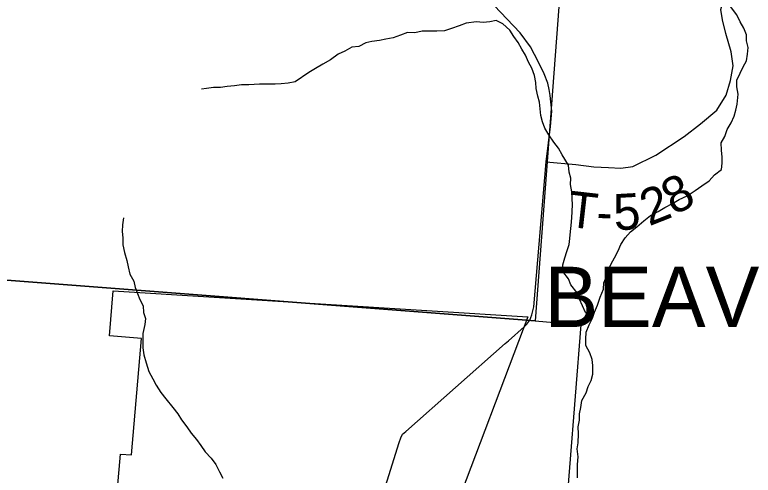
# Model space of a CAD drawing. Extents: x 1578669 to 1989827, y 208020 to 553079.
# Drawn here: x 1873597 to 1879728, y 376534 to 380354 of the extents above; entities that cross this region are included whole.
import ezdxf

# ---------------------------------------------------------------- set-up
doc = ezdxf.new("R2010")
doc.units = 0
for name, color, linetype in [('GM_X_Corporation', 7, 'Continuous'), ('GM_X_Corporation_Text', 7, 'Continuous'), ('GM_X_Minor_River', 7, 'Continuous'), ('GM_X_Section', 7, 'Continuous'), ('GM_X_State_Route', 7, 'Continuous'), ('GM_X_Township_Road', 7, 'Continuous'), ('GM_X_Township_Road_Text', 7, 'Continuous')]:
    doc.layers.add(name, color=color, linetype=linetype)

msp = doc.modelspace()

# ---------------------------------------------------------------- linework, layer by layer
at = {"layer": 'GM_X_Corporation'}
msp.add_lwpolyline([(1874425.1, 376137.6), (1874474.7, 376709.6), (1874564.4, 376701.8), (1874648.2, 377667.2), (1874382.2, 377690.3), (1874414.7, 378064.9), (1877857.4, 377848.8), (1877227.7, 376188.1)], dxfattribs=at)
at = {"layer": 'GM_X_Minor_River'}
for points in [[(1878339, 377611.1), (1878336.9, 377661.2), (1878340.8, 377721.3), (1878366.6, 377781.5), (1878392.5, 377835.6), (1878410.4, 377887.7), (1878434.3, 377943.8), (1878458.1, 378010), (1878486, 378078.1), (1878487.8, 378130.2), (1878509.7, 378182.3), (1878527.6, 378236.5), (1878547.5, 378286.6), (1878577.3, 378336.7), (1878607.2, 378394.9), (1878629.1, 378449), (1878665, 378503.1), (1878708.8, 378553.3), (1878762.7, 378593.5), (1878820.6, 378643.6), (1878874.5, 378689.8), (1878938.4, 378722), (1878994.3, 378756.1), (1879058.2, 378788.3), (1879114.1, 378820.4), (1879178, 378852.6), (1879245.8, 378894.8), (1879301.7, 378934.9), (1879361.6, 378975.1), (1879407.5, 379025.2), (1879465.4, 379069.4), (1879471.2, 379123.5), (1879469.1, 379173.6), (1879465, 379231.7), (1879462.9, 379291.8), (1879492.8, 379343.9), (1879512.6, 379402), (1879544.5, 379456.2), (1879570.4, 379512.3), (1879584.2, 379562.4), (1879594.1, 379612.5), (1879604, 379696.6), (1879591.8, 379756.7), (1879591.7, 379812.8), (1879619.6, 379870.9), (1879645.4, 379921.1), (1879673.3, 379971.2), (1879679.2, 380027.3), (1879687.1, 380081.4), (1879673, 380137.5), (1879670.9, 380187.5), (1879650.8, 380241.6), (1879620.6, 380295.6), (1879590.5, 380353.6), (1879540.4, 380423.7)], [(1878390.3, 377831), (1878334.4, 377883.6), (1878310.3, 377939.6), (1878286.2, 377993.6), (1878266.1, 378045.7), (1878214, 378113.7), (1878193.9, 378163.8), (1878145.8, 378223.8), (1878145.7, 378279.9), (1878163.5, 378336), (1878181.4, 378390.1), (1878199.3, 378448.2), (1878205.2, 378498.3), (1878211, 378556.4), (1878214.9, 378606.5), (1878222.8, 378668.6), (1878226.6, 378776.8), (1878222.3, 378885), (1878210.2, 378947.1), (1878212.1, 378999.1), (1878200, 379049.2), (1878193.9, 379107.3), (1878141.7, 379191.3), (1878111.6, 379247.4), (1878071.5, 379297.4), (1878031.4, 379357.4), (1877997.3, 379413.5), (1877977.2, 379465.5), (1877965.1, 379519.6), (1877959, 379573.6), (1877952.8, 379629.7), (1877940.7, 379679.8), (1877926.6, 379741.9), (1877922.5, 379791.9), (1877912.4, 379850), (1877890.3, 379910.1), (1877862.2, 379962.1), (1877836.1, 380018.1), (1877808, 380068.2), (1877775.8, 380124.2), (1877739.8, 380174.2), (1877707.7, 380226.2), (1877649.6, 380280.2), (1877593.5, 380306.2), (1877539.6, 380296.1), (1877485.6, 380290), (1877431.6, 380295.9), (1877343.7, 380283.7), (1877285.8, 380261.6), (1877221.8, 380239.5), (1877165.9, 380221.3), (1877102, 380219.2), (1877044, 380217.1), (1876980, 380217), (1876918.1, 380204.9), (1876856.1, 380206.8), (1876798.2, 380184.7), (1876738.2, 380162.5), (1876676.3, 380150.4), (1876624.3, 380140.3), (1876562.4, 380132.2), (1876510.4, 380120.1), (1876454.5, 380091.9), (1876394.6, 380085.8), (1876336.7, 380051.7), (1876282.7, 380027.6), (1876216.9, 379979.4), (1876153, 379945.2), (1876093.1, 379909), (1876039.2, 379874.9), (1875925.4, 379798.6), (1875867.4, 379786.5), (1875809.5, 379782.4), (1875757.5, 379778.3), (1875627.6, 379778.1), (1875539.6, 379773.9), (1875479.6, 379773.8), (1875421.7, 379765.7), (1875359.7, 379757.6), (1875305.8, 379751.5), (1875245.8, 379749.4), (1875189.8, 379743.3), (1875145.9, 379737.2)], [(1874500.5, 378668.4), (1874490.6, 378610.3), (1874488.7, 378556.2), (1874492.8, 378502.1), (1874493, 378444), (1874507.1, 378382), (1874527.2, 378313.9), (1874539.3, 378261.8), (1874551.5, 378201.8), (1874585.6, 378143.7), (1874595.7, 378091.6), (1874635.9, 377991.5), (1874664, 377939.5), (1874666.1, 377883.4), (1874682.2, 377833.4), (1874676.3, 377783.3), (1874660.5, 377709.1), (1874658.6, 377649), (1874658.7, 377590.9), (1874668.8, 377532.8), (1874687, 377464.8), (1874709.1, 377394.7), (1874743.2, 377332.6), (1874769.3, 377280.6), (1874809.5, 377220.5), (1874851.6, 377168.5), (1874907.7, 377094.5), (1874951.8, 377042.5), (1874981.9, 376992.5), (1875026, 376936.4), (1875062.1, 376882.4), (1875104.2, 376830.4), (1875140.3, 376780.4), (1875176.4, 376728.3), (1875228.5, 376676.3), (1875266.6, 376622.3), (1875296.7, 376562.3), (1875322.8, 376508.2)], [(1878269.4, 376513.2), (1878269.2, 376623.4), (1878273, 376687.5), (1878266.9, 376751.6), (1878274.8, 376803.7), (1878276.6, 376877.8), (1878274.5, 376935.9), (1878286.4, 376990), (1878286.3, 377044.1), (1878296.2, 377096.2), (1878304, 377154.3), (1878341.9, 377216.5), (1878357.8, 377268.6), (1878381.6, 377318.7), (1878395.5, 377370.8), (1878397.4, 377442.9), (1878389.3, 377493), (1878371.1, 377549.1), (1878339, 377611.1)]]:
    msp.add_lwpolyline(points, dxfattribs=at)
at = {"layer": 'GM_X_Section'}
for points in [[(1873014.1, 383593.2), (1878320.9, 383174.9), (1877916.5, 377814.1), (1873059.5, 378188.8), (1872549.6, 378224.5)], [(1873059.5, 378188.8), (1877916.5, 377814.1), (1878296.4, 377780.8), (1877874, 372455.9), (1872675.1, 372845.9)]]:
    msp.add_lwpolyline(points, close=True, dxfattribs=at)
at = {"layer": 'GM_X_State_Route'}
for points in [[(1877668.6, 377626), (1877694.7, 377649.1), (1877825, 377764.5), (1877847.4, 377786.2), (1877871.8, 377820), (1877890.5, 377863.8), (1877907.4, 377929.8), (1878007.6, 379135.1), (1878043.7, 379428.1), (1878055.4, 379554.3), (1878043.1, 379684.9), (1878033.7, 379735.1), (1878022.4, 379785.4), (1877993.4, 379864), (1877944.6, 379961), (1877878.2, 380088.2), (1877791.5, 380203.7), (1877680.9, 380319.5), (1877580.1, 380427.2), (1877501.2, 380522.5), (1877452.1, 380595.4), (1877346.3, 380773.3), (1876982.9, 381441)], [(1876348.6, 375405.9), (1876466.2, 375779.6), (1876788.2, 376803.9), (1876800.7, 376843.8), (1876815.1, 376873.7), (1876843.5, 376895.4), (1877668.6, 377626)]]:
    msp.add_lwpolyline(points, dxfattribs=at)
at = {"layer": 'GM_X_Township_Road'}
msp.add_lwpolyline([(1878007.6, 379135.1), (1878254.4, 379111.2), (1878404.6, 379092.5), (1878524.9, 379088.1), (1878629, 379081.8), (1878727.2, 379095.4), (1878919.8, 379188.9), (1879154.7, 379344.4), (1879291.2, 379450.1), (1879425.8, 379563.9), (1879504.2, 379687.9), (1879538.7, 379808), (1879561, 379930.1), (1879545.4, 380046.4), (1879499.7, 380198.9), (1879474, 380313.2), (1879460.2, 380397.4), (1879484.5, 380487.5), (1879513.4, 380571.8)], dxfattribs=at)

# ---------------------------------------------------------------- texts
at = {"layer": 'GM_X_Corporation_Text'}
msp.add_text('BEAVER', height=500, rotation=0.00001, dxfattribs=at).set_placement((1877994.7, 377763.5))
at = {"layer": 'GM_X_Township_Road_Text'}
for s, rotation, p in [('8', 29.17418, (1879073.2, 378684.4)), ('2', 21.7095, (1878863, 378597.7)), ('T', 353.48944, (1878174.3, 378597.1)), ('5', 3.11406, (1878575.3, 378565)), ('-', 357.66263, (1878421.1, 378569.8))]:
    msp.add_text(s, height=300, rotation=rotation, dxfattribs=at).set_placement(p)

doc.saveas('drawing.dxf')
